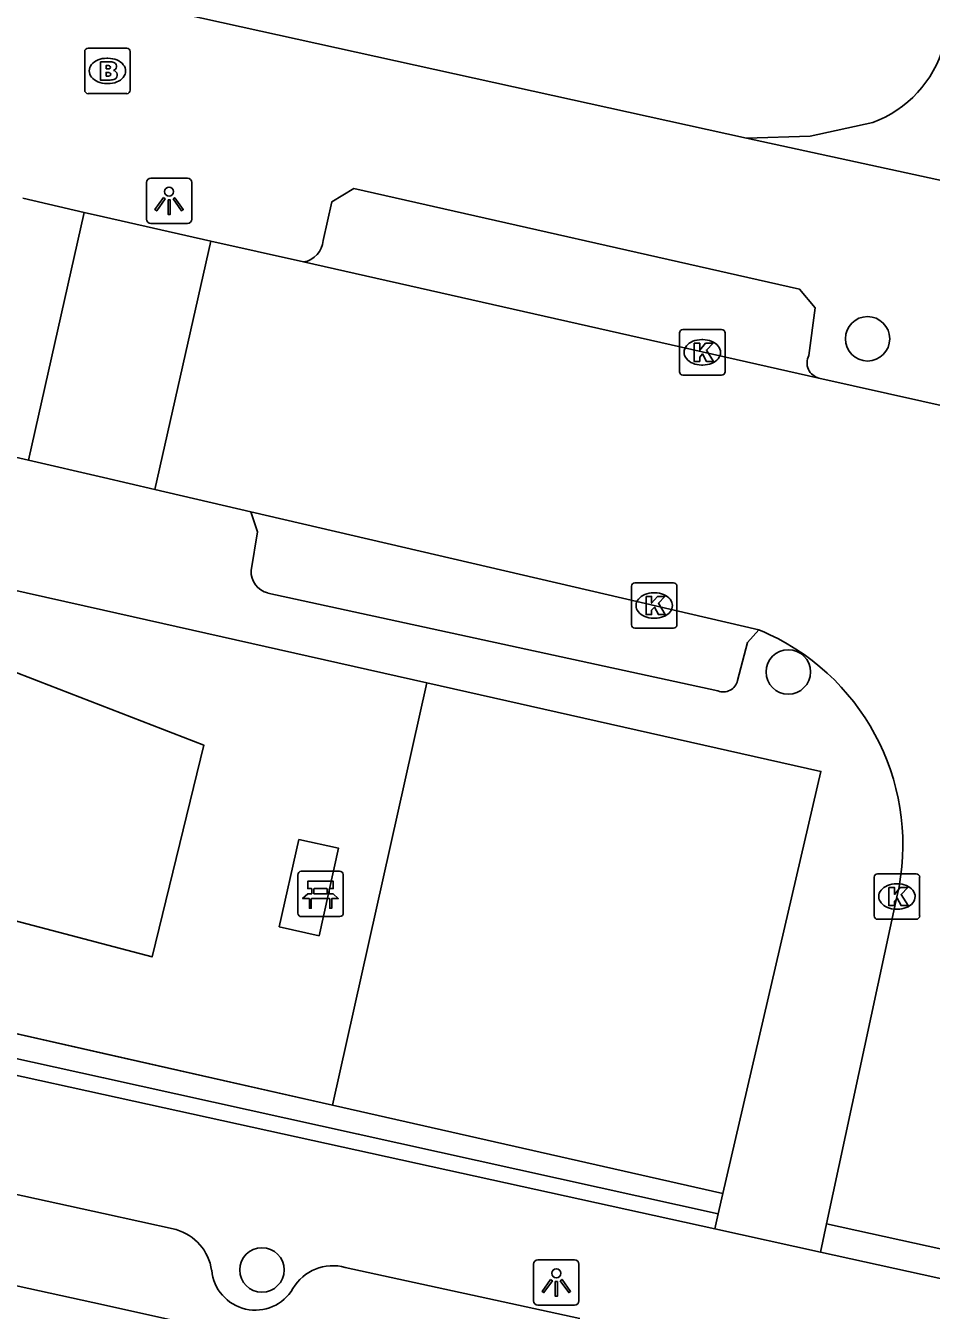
# Model space of a CAD drawing. Extents: x 162172 to 163187, y 382874 to 383684.
# Drawn here: x 162998.29 to 163018.22, y 383081.93 to 383110.2 of the extents above; entities that cross this region are included whole.
import ezdxf

# ---------------------------------------------------------------- set-up
doc = ezdxf.new("R2010")
doc.units = 0
for name, color, linetype in [('IMGEO_Bank', 7, 'Continuous'), ('IMGEO_Boom', 7, 'Continuous'), ('IMGEO_Brandkraan', 7, 'Continuous'), ('IMGEO_Groenvoorziening', 7, 'Continuous'), ('IMGEO_Haag', 7, 'Continuous'), ('IMGEO_Hek', 7, 'Continuous'), ('IMGEO_Kolk', 7, 'Continuous'), ('IMGEO_Lichtpunt', 7, 'Continuous'), ('IMGEO_Rijbaan_lokaal_open', 7, 'Continuous'), ('IMGEO_Voetpad_open', 7, 'Continuous')]:
    doc.layers.add(name, color=color, linetype=linetype)

msp = doc.modelspace()

# ---------------------------------------------------------------- linework, layer by layer
at = {"layer": 'IMGEO_Bank'}
for p, q in [((163004.351, 383091.593), (163005.192, 383091.593)), ((163005.192, 383091.593), (163004.351, 383091.593)), ((163004.276, 383090.668), (163004.276, 383091.509)), ((163004.276, 383091.509), (163004.276, 383090.668)), ((163005.276, 383091.518), (163005.276, 383090.677)), ((163005.276, 383090.677), (163005.276, 383091.518)), ((163004.585, 383091.099), (163004.585, 383091.205)), ((163004.629, 383091.205), (163004.629, 383091.099)), ((163004.917, 383091.211), (163004.635, 383091.211)), ((163004.635, 383091.093), (163004.917, 383091.093)), ((163004.923, 383091.099), (163004.923, 383091.205)), ((163004.967, 383091.205), (163004.967, 383091.099)), ((163004.973, 383090.991), (163004.58, 383090.991)), ((163005.201, 383090.593), (163004.36, 383090.593)), ((163004.36, 383090.593), (163005.201, 383090.593))]:
    msp.add_line(p, q, dxfattribs=at)
for points in [[(163004.579, 383091.211), (163004.493, 383091.211), (163004.493, 383091.372), (163005.056, 383091.372), (163005.056, 383091.211), (163004.973, 383091.211)], [(163004.523, 383090.991), (163004.381, 383090.991), (163004.493, 383091.093), (163004.579, 383091.093)], [(163004.973, 383091.093), (163005.056, 383091.093), (163005.168, 383090.991), (163005.029, 383090.991)], [(163004.573, 383090.984), (163004.573, 383090.777), (163004.53, 383090.777), (163004.53, 383090.984)], [(163005.023, 383090.984), (163005.023, 383090.777), (163004.979, 383090.777), (163004.979, 383090.984)]]:
    msp.add_lwpolyline(points, dxfattribs=at)
for centre, radius, start, end in [((163004.354, 383091.515), 0.0779, 92.4484, 184.2845), ((163004.354, 383091.515), 0.0779, 92.4484, 184.2845), ((163005.198, 383091.515), 0.0779, 2.4484, 94.2845), ((163005.198, 383091.515), 0.0779, 2.4484, 94.2845), ((163004.578, 383091.204), 0.00671, 2.8957, 87.1043), ((163004.578, 383091.1), 0.00671, 272.8957, 357.1043), ((163004.635, 383091.204), 0.00671, 92.8957, 177.1043), ((163004.635, 383091.1), 0.00671, 182.8957, 267.1043), ((163004.917, 383091.204), 0.00671, 2.8957, 87.1043), ((163004.917, 383091.1), 0.00671, 272.8957, 357.1043), ((163004.974, 383091.204), 0.00671, 92.8957, 177.1043), ((163004.974, 383091.1), 0.00671, 182.8957, 267.1043), ((163004.523, 383090.984), 0.00671, 2.8957, 87.1043), ((163004.58, 383090.984), 0.00671, 92.8957, 177.1043), ((163004.972, 383090.984), 0.00671, 2.8957, 87.1043), ((163005.029, 383090.984), 0.00671, 92.8957, 177.1043), ((163004.354, 383090.671), 0.0779, 182.4484, 274.2845), ((163004.354, 383090.671), 0.0779, 182.4484, 274.2845), ((163005.198, 383090.671), 0.0779, 272.4484, 4.2845), ((163005.198, 383090.671), 0.0779, 272.4484, 4.2845)]:
    msp.add_arc(centre, radius, start, end, dxfattribs=at)
at = {"layer": 'IMGEO_Boom'}
for centre in [(163016.818, 383103.311), (163015.073, 383095.979), (163003.486, 383082.818)]:
    msp.add_circle(centre, 0.489, dxfattribs=at)
at = {"layer": 'IMGEO_Brandkraan'}
for p, q in [((162999.659, 383109.706), (163000.511, 383109.706)), ((162999.584, 383108.78), (162999.584, 383109.632)), ((163000.072, 383109.486), (163000.097, 383109.486)), ((163000.585, 383109.632), (163000.585, 383108.78)), ((163000.095, 383108.926), (163000.07, 383108.926)), ((163000.511, 383108.706), (162999.659, 383108.706))]:
    msp.add_line(p, q, dxfattribs=at)
for points in [[(162999.659, 383109.706), (163000.511, 383109.706)], [(162999.584, 383108.78), (162999.584, 383109.632)], [(162999.932, 383109.406), (162999.932, 383109.006), (163000.145, 383109.006)], [(163000.163, 383109.406), (162999.932, 383109.406)], [(163000.585, 383109.632), (163000.585, 383108.78)], [(163000.111, 383109.325), (163000.057, 383109.325), (163000.057, 383109.249)], [(163000.057, 383109.249), (163000.11, 383109.249)], [(163000.119, 383109.173), (163000.057, 383109.173), (163000.057, 383109.092)], [(163000.057, 383109.092), (163000.119, 383109.092)], [(163000.511, 383108.706), (162999.659, 383108.706)]]:
    msp.add_lwpolyline(points, dxfattribs=at)
for centre, radius, start, end in [((162999.661, 383109.63), 0.0765, 91.552, 178.448), ((162999.661, 383109.63), 0.0765, 91.552, 178.448), ((163000.509, 383109.63), 0.0765, 1.552, 88.448), ((163000.509, 383109.63), 0.0765, 1.552, 88.448), ((163000.167, 383109.261), 0.145, 59.4692, 91.5367), ((163000.112, 383109.287), 0.0379, 267.8285, 90.9355), ((163000.12, 383109.132), 0.0404, 269.8759, 90.5077), ((163000.192, 383109.308), 0.0922, 285.5137, 58.1501), ((163000.197, 383109.116), 0.105, 301.3115, 78.989), ((163000.151, 383109.257), 0.251, 268.6676, 293.5347), ((162999.661, 383108.782), 0.0765, 181.552, 268.448), ((162999.661, 383108.782), 0.0765, 181.552, 268.448), ((163000.509, 383108.782), 0.0765, 271.552, 358.448), ((163000.509, 383108.782), 0.0765, 271.552, 358.448)]:
    msp.add_arc(centre, radius, start, end, dxfattribs=at)
for centre, major_axis, ratio, start_param, end_param in [((163000.071, 383109.206), (-0.387, 0.002), 0.722429, 4.712389, 7.853982), ((163000.096, 383109.206), (-0.39, 0.002), 0.717154, 1.570796, 4.712389)]:
    msp.add_ellipse(centre, major_axis=major_axis, ratio=ratio, start_param=start_param, end_param=end_param, dxfattribs=at)
at = {"layer": 'IMGEO_Groenvoorziening'}
for points in [[(162983.596, 383099.2), (162997.652, 383096.125), (163002.208, 383094.365), (163001.069, 383089.706), (162996.099, 383091.017), (162995.53, 383088.595)], [(163005.036, 383086.445), (163007.118, 383095.739)]]:
    msp.add_lwpolyline(points, dxfattribs=at)
at = {"layer": 'IMGEO_Haag'}
for points in [[(162957.361, 383096.454), (163000, 383087.049), (163005.605, 383085.809), (163013.53, 383084.051)], [(162995.53, 383088.595), (163000, 383087.584), (163005.036, 383086.445)], [(163013.634, 383084.501), (163005.036, 383086.445)]]:
    msp.add_lwpolyline(points, dxfattribs=at)
at = {"layer": 'IMGEO_Hek'}
for points in [[(163005.036, 383086.445), (162995.53, 383088.595), (162985.927, 383090.767), (162977.349, 383092.708), (162972.998, 383093.692), (162967.241, 383094.994), (162969.304, 383104.205), (162982.566, 383101.239), (162982.181, 383099.517), (162983.596, 383099.2), (162983.981, 383100.923), (163000, 383097.338), (163007.118, 383095.739)], [(163005.036, 383086.445), (163007.118, 383095.739)]]:
    msp.add_lwpolyline(points, dxfattribs=at)
at = {"layer": 'IMGEO_Kolk'}
for p, q in [((163012.754, 383103.513), (163013.606, 383103.513)), ((163012.679, 383102.587), (163012.679, 383103.439)), ((163013.167, 383103.293), (163013.192, 383103.293)), ((163013.68, 383103.439), (163013.68, 383102.587)), ((163013.19, 383102.733), (163013.165, 383102.733)), ((163013.606, 383102.513), (163012.754, 383102.513)), ((163011.621, 383097.014), (163011.621, 383097.866)), ((163011.696, 383097.94), (163012.548, 383097.94)), ((163012.622, 383097.866), (163012.622, 383097.014)), ((163012.109, 383097.72), (163012.134, 383097.72)), ((163012.132, 383097.16), (163012.107, 383097.16)), ((163012.548, 383096.94), (163011.696, 383096.94)), ((163016.964, 383090.609), (163016.964, 383091.461)), ((163017.039, 383091.535), (163017.891, 383091.535)), ((163017.452, 383091.315), (163017.477, 383091.315)), ((163017.965, 383091.461), (163017.965, 383090.609)), ((163017.475, 383090.755), (163017.45, 383090.755)), ((163017.891, 383090.535), (163017.039, 383090.535))]:
    msp.add_line(p, q, dxfattribs=at)
for points in [[(163012.754, 383103.513), (163013.606, 383103.513)], [(163012.679, 383102.587), (163012.679, 383103.439)], [(163013, 383103.213), (163013.123, 383103.213), (163013.123, 383103.062), (163013.253, 383103.213), (163013.417, 383103.213), (163013.271, 383103.062), (163013.424, 383102.813), (163013.272, 383102.813), (163013.187, 383102.977), (163013.123, 383102.91), (163013.123, 383102.813), (163013, 383102.813), (163013, 383103.213)], [(163013.68, 383103.439), (163013.68, 383102.587)], [(163013.606, 383102.513), (163012.754, 383102.513)], [(163011.621, 383097.014), (163011.621, 383097.866)], [(163011.696, 383097.94), (163012.548, 383097.94)], [(163012.622, 383097.866), (163012.622, 383097.014)], [(163011.942, 383097.64), (163012.065, 383097.64), (163012.065, 383097.489), (163012.195, 383097.64), (163012.359, 383097.64), (163012.213, 383097.489), (163012.366, 383097.24), (163012.214, 383097.24), (163012.129, 383097.404), (163012.065, 383097.337), (163012.065, 383097.24), (163011.942, 383097.24), (163011.942, 383097.64)], [(163012.548, 383096.94), (163011.696, 383096.94)], [(163016.964, 383090.609), (163016.964, 383091.461)], [(163017.039, 383091.535), (163017.891, 383091.535)], [(163017.965, 383091.461), (163017.965, 383090.609)], [(163017.285, 383091.235), (163017.408, 383091.235), (163017.408, 383091.084), (163017.538, 383091.235), (163017.702, 383091.235), (163017.556, 383091.084), (163017.709, 383090.835), (163017.557, 383090.835), (163017.472, 383090.999), (163017.408, 383090.932), (163017.408, 383090.835), (163017.285, 383090.835), (163017.285, 383091.235)], [(163017.891, 383090.535), (163017.039, 383090.535)]]:
    msp.add_lwpolyline(points, dxfattribs=at)
for centre, start, end in [((163012.756, 383103.437), 91.552, 178.448), ((163012.756, 383103.437), 91.552, 178.448), ((163013.604, 383103.437), 1.552, 88.448), ((163013.604, 383103.437), 1.552, 88.448), ((163012.756, 383102.589), 181.552, 268.448), ((163012.756, 383102.589), 181.552, 268.448), ((163013.604, 383102.589), 271.552, 358.448), ((163013.604, 383102.589), 271.552, 358.448), ((163011.698, 383097.864), 91.552, 178.448), ((163011.698, 383097.864), 91.552, 178.448), ((163012.546, 383097.864), 1.552, 88.448), ((163012.546, 383097.864), 1.552, 88.448), ((163011.698, 383097.016), 181.552, 268.448), ((163011.698, 383097.016), 181.552, 268.448), ((163012.546, 383097.016), 271.552, 358.448), ((163012.546, 383097.016), 271.552, 358.448), ((163017.041, 383091.459), 91.552, 178.448), ((163017.041, 383091.459), 91.552, 178.448), ((163017.889, 383091.459), 1.552, 88.448), ((163017.889, 383091.459), 1.552, 88.448), ((163017.041, 383090.611), 181.552, 268.448), ((163017.041, 383090.611), 181.552, 268.448), ((163017.889, 383090.611), 271.552, 358.448), ((163017.889, 383090.611), 271.552, 358.448)]:
    msp.add_arc(centre, 0.0765, start, end, dxfattribs=at)
for centre, major_axis, ratio, start_param, end_param in [((163013.166, 383103.013), (-0.387, 0.002), 0.722429, 4.712389, 7.853982), ((163013.191, 383103.013), (-0.39, 0.002), 0.717154, 1.570796, 4.712389), ((163012.108, 383097.44), (-0.387, 0.002), 0.722429, 4.712389, 7.853982), ((163012.133, 383097.44), (-0.39, 0.002), 0.717154, 1.570796, 4.712389), ((163017.451, 383091.035), (-0.387, 0.002), 0.722429, 4.712389, 7.853982), ((163017.476, 383091.035), (-0.39, 0.002), 0.717154, 1.570796, 4.712389)]:
    msp.add_ellipse(centre, major_axis=major_axis, ratio=ratio, start_param=start_param, end_param=end_param, dxfattribs=at)
at = {"layer": 'IMGEO_Lichtpunt'}
for p, q in [((163000.944, 383106.753), (163000.944, 383105.946)), ((163000.944, 383106.753), (163000.944, 383105.946)), ((163001.846, 383106.848), (163001.038, 383106.848)), ((163001.846, 383106.848), (163001.038, 383106.848)), ((163001.94, 383105.946), (163001.94, 383106.753)), ((163001.94, 383105.946), (163001.94, 383106.753)), ((163001.038, 383105.852), (163001.846, 383105.852)), ((163001.038, 383105.852), (163001.846, 383105.852)), ((163009.468, 383082.945), (163009.468, 383082.138)), ((163009.468, 383082.945), (163009.468, 383082.138)), ((163010.37, 383083.04), (163009.562, 383083.04)), ((163010.37, 383083.04), (163009.562, 383083.04)), ((163010.464, 383082.138), (163010.464, 383082.945)), ((163010.464, 383082.138), (163010.464, 383082.945)), ((163009.562, 383082.044), (163010.37, 383082.044)), ((163009.562, 383082.044), (163010.37, 383082.044))]:
    msp.add_line(p, q, dxfattribs=at)
for points in [[(163001.318, 383106.417), (163001.357, 383106.389), (163001.169, 383106.127), (163001.131, 383106.154), (163001.318, 383106.417)], [(163001.42, 383106.369), (163001.467, 383106.369), (163001.467, 383106.047), (163001.42, 383106.047), (163001.42, 383106.369)], [(163001.53, 383106.389), (163001.568, 383106.416), (163001.755, 383106.154), (163001.716, 383106.126), (163001.53, 383106.389)], [(163009.842, 383082.609), (163009.881, 383082.581), (163009.693, 383082.319), (163009.655, 383082.346), (163009.842, 383082.609)], [(163009.944, 383082.561), (163009.991, 383082.561), (163009.991, 383082.239), (163009.944, 383082.239), (163009.944, 383082.561)], [(163010.054, 383082.581), (163010.092, 383082.608), (163010.279, 383082.346), (163010.24, 383082.318), (163010.054, 383082.581)]]:
    msp.add_lwpolyline(points, dxfattribs=at)
for centre in [(163001.443, 383106.551), (163009.967, 383082.743)]:
    msp.add_circle(centre, 0.0994, dxfattribs=at)
for centre, start, end in [((163001.038, 383106.753), 90, 180), ((163001.038, 383106.753), 90, 180), ((163001.846, 383106.753), 0, 90), ((163001.846, 383106.753), 0, 90), ((163001.038, 383105.946), 180, 270), ((163001.038, 383105.946), 180, 270), ((163001.846, 383105.946), 270, 0), ((163001.846, 383105.946), 270, 360), ((163009.562, 383082.945), 90, 180), ((163009.562, 383082.945), 90, 180), ((163010.37, 383082.945), 0, 90), ((163010.37, 383082.945), 0, 90), ((163009.562, 383082.138), 180, 270), ((163009.562, 383082.138), 180, 270), ((163010.37, 383082.138), 270, 0), ((163010.37, 383082.138), 270, 360)]:
    msp.add_arc(centre, 0.0946, start, end, dxfattribs=at)
at = {"layer": 'IMGEO_Rijbaan_lokaal_open'}
for points in [[(162777.11, 383131.169), (162892.326, 383105.776), (163000, 383082.046), (163013.118, 383079.154)], [(162998.345, 383100.64), (162997.508, 383100.834), (162974.997, 383105.942), (162971.268, 383104.961), (162966.126, 383106.079), (162963.964, 383106.56)], [(162998.226, 383106.407), (162999.573, 383106.093)], [(162999.573, 383106.093), (162998.345, 383100.64)], [(162999.573, 383106.093), (163000, 383105.994), (163002.362, 383105.462)], [(163002.362, 383105.462), (163001.131, 383099.992)], [(163002.362, 383105.462), (163004.4, 383105.002)], [(163004.4, 383105.002), (163015.749, 383102.447)], [(163015.749, 383102.447), (163018.77, 383101.766)], [(163001.131, 383099.992), (163000, 383100.255), (162998.345, 383100.64)], [(163003.245, 383099.501), (163001.131, 383099.992)], [(163014.428, 383096.903), (163003.245, 383099.501)], [(163014.653, 383096.806), (163014.55, 383096.853), (163014.428, 383096.903)], [(163015.918, 383083.833), (163017.466, 383091.031)], [(163015.783, 383083.207), (163015.918, 383083.833)], [(163015.918, 383083.833), (163020.758, 383082.769)], [(163020.624, 383082.143), (163015.783, 383083.207)]]:
    msp.add_lwpolyline(points, dxfattribs=at)
msp.add_arc((163012.476, 383092.173), 5.119, 347.107, 64.8344, dxfattribs=at)
at = {"layer": 'IMGEO_Voetpad_open'}
for points in [[(162970.558, 383117.347), (163000, 383110.85), (163014.15, 383107.727)], [(163014.15, 383107.727), (163015.557, 383107.772), (163016.933, 383108.071)], [(163014.15, 383107.727), (163021.691, 383106.09)], [(163004.835, 383105.476), (163005.025, 383106.326), (163005.507, 383106.618), (163015.321, 383104.4), (163015.664, 383103.994), (163015.525, 383102.94)], [(162983.981, 383100.923), (163000, 383097.338), (163007.118, 383095.739)], [(163003.25, 383098.213), (163003.392, 383099.063), (163003.245, 383099.501)], [(163013.523, 383095.561), (163003.616, 383097.716)], [(163014.428, 383096.903), (163014.174, 383096.625), (163013.955, 383095.788)], [(163013.453, 383083.72), (163000, 383086.678), (162957.281, 383096.072)], [(163007.118, 383095.739), (163015.79, 383093.79), (163013.634, 383084.501)], [(163004.297, 383092.294), (163005.175, 383092.097), (163004.745, 383090.174), (163003.867, 383090.371), (163004.297, 383092.294)], [(162986.991, 383086.909), (163000, 383084.056), (163001.597, 383083.706)], [(163013.634, 383084.501), (163013.53, 383084.051)], [(163013.53, 383084.051), (163013.453, 383083.72)], [(163015.783, 383083.207), (163013.453, 383083.72)], [(163005.322, 383082.873), (163010.484, 383081.75)]]:
    msp.add_lwpolyline(points, dxfattribs=at)
for centre, radius, start, end in [((163016.052, 383110.45), 2.537, 290.3169, 344.1967), ((163004.314, 383105.517), 0.523, 279.4581, 355.4554), ((163015.825, 383102.779), 0.34, 151.7614, 257.109), ((163003.723, 383098.178), 0.474, 175.7859, 256.9514), ((163013.641, 383095.862), 0.323, 248.6488, 346.7918), ((163001.291, 383082.649), 1.1, 8.4231, 73.8763), ((163005.044, 383081.898), 1.013, 74.107, 149.872), ((163003.339, 383082.896), 0.963, 185.1303, 329.4663)]:
    msp.add_arc(centre, radius, start, end, dxfattribs=at)

doc.saveas('drawing.dxf')
